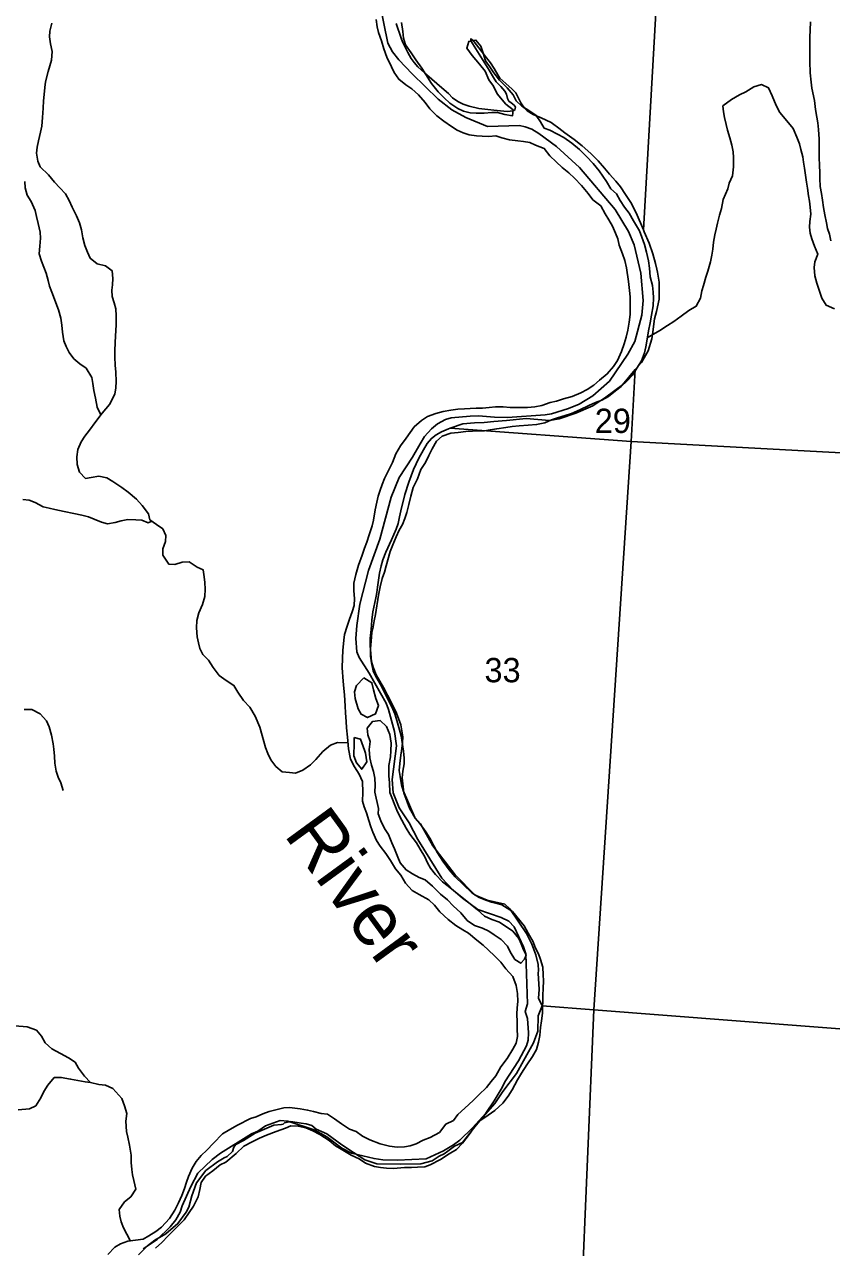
# Model space of a CAD drawing. Extents: x 1643459 to 2064572, y 425441 to 780708.
# Drawn here: x 1823182 to 1830524, y 633650 to 644767 of the extents above; entities that cross this region are included whole.
import ezdxf

# ---------------------------------------------------------------- set-up
doc = ezdxf.new("R2010")
doc.units = 0
for name, color, linetype in [('GM_X_Adjacent_County', 7, 'Continuous'), ('GM_X_City_Street', 7, 'Continuous'), ('GM_X_State_Route', 7, 'Continuous'), ('GM_X_State_Shield', 7, 'Continuous'), ('GM_X_Unincorporated_Text', 7, 'Continuous'), ('GM_X_US_Route', 7, 'Continuous')]:
    doc.layers.add(name, color=color, linetype=linetype)

msp = doc.modelspace()

# ---------------------------------------------------------------- linework, layer by layer
at = {"layer": 'GM_X_City_Street'}
for points in [[(1824262, 633638), (1824390, 633724), (1824507, 633837), (1824558, 633901), (1824599, 633970), (1824618, 634030), (1824694, 634206), (1824758, 634327), (1824888, 634450), (1824964, 634507), (1825247, 634684), (1825305, 634707), (1825376, 634755), (1825509, 634805), (1825577, 634798), (1825816, 634721), (1825933, 634655), (1826068, 634554), (1826156, 634508), (1826363, 634458), (1826443, 634447), (1826575, 634443), (1826836, 634456), (1826995, 634528), (1827084, 634583), (1827142, 634626), (1827258, 634737), (1827378, 634870), (1827455, 634983), (1827529, 635105), (1827552, 635157), (1827676, 635347), (1827748, 635483), (1827763, 635535), (1827768, 635601), (1827759, 635733), (1827736, 635796), (1827759, 635866), (1827743, 636321), (1827722, 636383), (1827638, 636565), (1827588, 636617), (1827519, 636650), (1827305, 636723), (1827167, 636825), (1827083, 636898), (1826979, 637008), (1826759, 637359), (1826683, 637509), (1826590, 637646), (1826535, 637782), (1826526, 637904), (1826565, 638209), (1826548, 638342), (1826494, 638539), (1826471, 638597), (1826319, 638871), (1826228, 639012), (1826205, 639066), (1826196, 639186), (1826205, 639305), (1826233, 639497), (1826312, 639803), (1826414, 640090), (1826518, 640470), (1826590, 640648), (1826713, 640833), (1826782, 640956), (1826821, 641023), (1826886, 641093), (1826938, 641136), (1827011, 641177), (1827065, 641191), (1827237, 641207), (1827311, 641210), (1827457, 641197), (1827575, 641196), (1827918, 641218), (1827976, 641228), (1828132, 641276), (1828227, 641315), (1828354, 641392), (1828505, 641526), (1828671, 641770), (1828734, 641887), (1828799, 642126), (1828812, 642257), (1828790, 642507), (1828728, 642763), (1828676, 642885), (1828557, 643084), (1828231, 643466), (1828022, 643657), (1827861, 643777), (1827799, 643815), (1827736, 643838), (1827684, 643848), (1827395, 643841), (1827198, 643921), (1827071, 643990), (1826945, 644087), (1826710, 644318), (1826589, 644445), (1826529, 644520), (1826488, 644598), (1826379, 645136)], [(1826379, 645136), (1826488, 644598), (1826529, 644520), (1826589, 644445), (1826710, 644318), (1826945, 644087), (1827071, 643990), (1827198, 643921), (1827395, 643841), (1827684, 643848), (1827736, 643838), (1827799, 643815), (1827861, 643777), (1828022, 643657), (1828231, 643466), (1828557, 643084), (1828676, 642885), (1828728, 642763), (1828790, 642507), (1828812, 642257), (1828799, 642126), (1828734, 641887), (1828671, 641770), (1828505, 641526), (1828354, 641392), (1828227, 641315), (1828132, 641276), (1827976, 641228), (1827918, 641218), (1827575, 641196), (1827457, 641197), (1827311, 641210), (1827237, 641207), (1827065, 641191), (1827011, 641177), (1826938, 641136), (1826886, 641093), (1826821, 641023), (1826782, 640956), (1826713, 640833), (1826590, 640648), (1826518, 640470), (1826414, 640090), (1826312, 639803), (1826233, 639497), (1826205, 639305), (1826196, 639186), (1826205, 639066), (1826228, 639012), (1826319, 638871), (1826471, 638597), (1826494, 638539), (1826548, 638342), (1826565, 638209), (1826526, 637904), (1826535, 637782), (1826590, 637646), (1826683, 637509), (1826759, 637359), (1826979, 637008), (1827083, 636898), (1827167, 636825), (1827305, 636723), (1827519, 636650), (1827588, 636617), (1827638, 636565), (1827722, 636383), (1827743, 636321), (1827759, 635866), (1827736, 635796), (1827759, 635733), (1827768, 635601), (1827763, 635535), (1827748, 635483), (1827676, 635347), (1827552, 635157), (1827529, 635105), (1827455, 634983), (1827378, 634870), (1827258, 634737), (1827142, 634626), (1827084, 634583), (1826995, 634528), (1826836, 634456), (1826575, 634443), (1826443, 634447), (1826363, 634458), (1826156, 634508), (1826068, 634554), (1825933, 634655), (1825816, 634721), (1825577, 634798), (1825509, 634805), (1825376, 634755), (1825305, 634707), (1825247, 634684), (1824964, 634507), (1824888, 634450), (1824758, 634327), (1824694, 634206), (1824618, 634030), (1824599, 633970), (1824558, 633901), (1824507, 633837), (1824390, 633724), (1824262, 633638)]]:
    msp.add_lwpolyline(points, dxfattribs=at)
at = {"layer": 'GM_X_State_Route'}
for points in [[(1829017, 646477), (1828814, 642900), (1828746, 643056), (1828697, 643148), (1828651, 643223), (1828603, 643291), (1828562, 643343), (1828504, 643407), (1828460, 643460), (1828401, 643528), (1828335, 643596), (1828257, 643665), (1828184, 643723), (1828098, 643783), (1828042, 643826), (1827986, 643868), (1827974, 643875), (1827882, 643920), (1827810, 643950), (1827754, 643982), (1827732, 644006), (1827699, 644055), (1827671, 644109), (1827651, 644145), (1827619, 644179), (1827560, 644232), (1827506, 644280), (1827488, 644310), (1827455, 644368), (1827421, 644418), (1827385, 644465), (1827345, 644515), (1827264, 644623), (1827244, 644638), (1827244, 644620), (1827410, 644353), (1827450, 644284), (1827474, 644246), (1827515, 644204), (1827551, 644162), (1827567, 644134), (1827577, 644093), (1827589, 644071), (1827611, 644055), (1827636, 644035), (1827648, 644015), (1827644, 643991), (1827628, 643981), (1827572, 643975), (1827452, 643988), (1827316, 644005), (1827228, 644024), (1827172, 644042), (1827125, 644066), (1827077, 644099), (1827039, 644139), (1826999, 644173), (1826820, 644328), (1826759, 644383), (1826727, 644421), (1826699, 644459), (1826669, 644513), (1826620, 644611), (1826610, 644643), (1826563, 644776)], [(1824220, 633583), (1824301, 633664), (1824367, 633716), (1824467, 633775), (1824578, 633868), (1824653, 633972), (1824677, 634016), (1824703, 634120), (1824748, 634237), (1824831, 634349), (1824937, 634430), (1825000, 634466), (1825026, 634478), (1825074, 634523), (1825088, 634563), (1825106, 634587), (1825173, 634623), (1825281, 634688), (1825451, 634761), (1825521, 634769), (1825535, 634772), (1825548, 634782), (1825606, 634796), (1825700, 634781), (1825746, 634775), (1825795, 634759), (1825837, 634727), (1825933, 634682), (1826070, 634583), (1826174, 634513), (1826279, 634448), (1826389, 634411), (1826607, 634408), (1826787, 634411), (1826891, 634438), (1826954, 634480), (1827000, 634501), (1827032, 634527), (1827094, 634571), (1827168, 634606), (1827279, 634746), (1827354, 634839), (1827461, 634959), (1827533, 635068), (1827658, 635231), (1827723, 635347), (1827812, 635512), (1827851, 635616), (1827856, 635756), (1827892, 635846), (1828361, 635812), (1828130, 630380)]]:
    msp.add_lwpolyline(points, dxfattribs=at)
for points in [[(1829017, 646477), (1834357, 646101), (1833985, 640693), (1828702, 640978), (1828739, 641630), (1828794, 641694), (1828856, 641802), (1828889, 641909), (1828897, 641971), (1828909, 642047), (1828914, 642093), (1828932, 642157), (1828955, 642271), (1828957, 642345), (1828955, 642425), (1828942, 642515), (1828936, 642542), (1828924, 642595), (1828899, 642683), (1828865, 642780), (1828821, 642882), (1828814, 642900)], [(1828739, 641630), (1828702, 640978), (1827056, 641097), (1827171, 641136), (1827276, 641145), (1827364, 641150), (1827452, 641158), (1827567, 641167), (1827747, 641185), (1827957, 641168), (1828045, 641184), (1828199, 641233), (1828352, 641300), (1828470, 641379), (1828621, 641493)], [(1827056, 641097), (1828702, 640978), (1828361, 635812), (1827892, 635846), (1827859, 635916), (1827863, 635994), (1827854, 636144), (1827858, 636168), (1827854, 636222), (1827835, 636310), (1827798, 636407), (1827748, 636503), (1827596, 636730), (1827552, 636772), (1827390, 636807), (1827282, 636854), (1827101, 637037), (1826897, 637302), (1826784, 637501), (1826733, 637559), (1826626, 637805), (1826612, 637855), (1826600, 637931), (1826591, 637985), (1826597, 638049), (1826606, 638125), (1826614, 638185), (1826620, 638239), (1826623, 638291), (1826605, 638401), (1826566, 638506), (1826517, 638608), (1826447, 638740), (1826382, 638855), (1826353, 638925), (1826339, 638977), (1826326, 639119), (1826328, 639185), (1826337, 639267), (1826341, 639353), (1826352, 639429), (1826379, 639555), (1826389, 639605), (1826393, 639653), (1826412, 639781), (1826426, 639846), (1826443, 639902), (1826469, 639972), (1826520, 640084), (1826564, 640180), (1826581, 640231), (1826595, 640291), (1826605, 640347), (1826642, 640495), (1826679, 640607), (1826720, 640721), (1826770, 640824), (1826811, 640902), (1826845, 640958), (1826884, 641004), (1826928, 641037), (1826976, 641065), (1827040, 641091)], [(1833985, 640693), (1833582, 635406), (1828361, 635812), (1828702, 640978)], [(1828361, 635812), (1833582, 635406), (1833207, 630031), (1828130, 630380)]]:
    msp.add_lwpolyline(points, close=True, dxfattribs=at)
at = {"layer": 'GM_X_Unincorporated_Text'}
for points in [[(1826380, 644813), (1826390, 644747), (1826403, 644693), (1826430, 644619), (1826450, 644545), (1826479, 644471), (1826522, 644383), (1826544, 644331), (1826587, 644270), (1826651, 644218), (1826707, 644182), (1826768, 644129), (1826827, 644057), (1826869, 644000), (1826934, 643938), (1826998, 643889), (1827066, 643839), (1827119, 643808), (1827173, 643782), (1827229, 643764), (1827295, 643755), (1827345, 643752), (1827407, 643748), (1827469, 643755), (1827525, 643737), (1827593, 643718), (1827669, 643709), (1827723, 643705), (1827779, 643696), (1827831, 643670), (1827910, 643639), (1827960, 643573), (1828019, 643519), (1828073, 643468), (1828134, 643418), (1828186, 643371), (1828249, 643303), (1828311, 643230), (1828354, 643172), (1828424, 643118), (1828465, 643047), (1828497, 642993), (1828532, 642933), (1828560, 642871), (1828579, 642819), (1828593, 642761), (1828622, 642683), (1828643, 642621), (1828659, 642555), (1828676, 642431), (1828687, 642349), (1828692, 642293), (1828693, 642185), (1828691, 642132), (1828682, 642060), (1828670, 641988), (1828657, 641926), (1828638, 641863), (1828612, 641795), (1828577, 641714)], [(1828100, 641213), (1828158, 641231), (1828235, 641264), (1828317, 641303), (1828377, 641332), (1828436, 641352), (1828494, 641387), (1828558, 641436), (1828611, 641478), (1828665, 641529), (1828714, 641581), (1828754, 641642), (1828795, 641710), (1828822, 641783), (1828834, 641837), (1828849, 641926), (1828858, 641984), (1828874, 642054), (1828885, 642124), (1828900, 642211), (1828906, 642283), (1828901, 642333), (1828895, 642395), (1828874, 642473), (1828869, 642551), (1828858, 642619), (1828842, 642699), (1828823, 642767), (1828799, 642835), (1828776, 642891), (1828723, 642981), (1828683, 643051), (1828642, 643108), (1828600, 643168), (1828567, 643228), (1828517, 643274), (1828476, 643341), (1828411, 643437), (1828355, 643505), (1828294, 643566), (1828232, 643630), (1828161, 643687), (1828089, 643739), (1828030, 643770), (1827962, 643806), (1827910, 643825), (1827876, 643881), (1827837, 643939), (1827769, 643986), (1827706, 644026), (1827654, 644073), (1827629, 644129), (1827573, 644191), (1827504, 644260), (1827452, 644328), (1827417, 644382), (1827377, 644438), (1827356, 644508), (1827334, 644569), (1827289, 644625), (1827223, 644614), (1827206, 644552), (1827256, 644486), (1827323, 644407), (1827372, 644343), (1827406, 644263), (1827449, 644206), (1827481, 644138), (1827562, 644042), (1827629, 643991), (1827623, 643937), (1827553, 643948), (1827485, 643967), (1827433, 643967), (1827363, 643962), (1827291, 643960), (1827237, 643965), (1827177, 643980), (1827123, 644004), (1827052, 644051), (1827000, 644101), (1826944, 644155), (1826885, 644232), (1826834, 644314), (1826798, 644370), (1826741, 644445), (1826700, 644509), (1826648, 644581), (1826631, 644643), (1826623, 644703), (1826612, 644785)], [(1828577, 641714), (1828540, 641658), (1828484, 641591), (1828413, 641534), (1828361, 641490), (1828302, 641449), (1828244, 641420), (1828166, 641386), (1828085, 641363), (1828023, 641344), (1827965, 641330), (1827889, 641305), (1827825, 641292), (1827759, 641286), (1827660, 641285), (1827600, 641286), (1827536, 641291), (1827466, 641291), (1827408, 641286), (1827348, 641280), (1827292, 641279), (1827236, 641276), (1827184, 641274), (1827124, 641271), (1827060, 641261), (1826990, 641250), (1826923, 641231), (1826847, 641203), (1826793, 641168), (1826728, 641109), (1826653, 641006), (1826603, 640938), (1826560, 640863), (1826529, 640787), (1826492, 640706), (1826458, 640639), (1826437, 640587), (1826419, 640533), (1826400, 640481), (1826388, 640424), (1826373, 640354), (1826358, 640262), (1826346, 640209), (1826317, 640129), (1826296, 640061), (1826276, 640006), (1826255, 639942), (1826220, 639853), (1826195, 639767), (1826177, 639688), (1826178, 639618), (1826183, 639548), (1826181, 639486), (1826164, 639428), (1826140, 639361), (1826119, 639299), (1826094, 639223), (1826086, 639170), (1826077, 639078), (1826074, 639008), (1826072, 638918), (1826080, 638797), (1826088, 638731), (1826093, 638675), (1826100, 638571), (1826102, 638509), (1826107, 638431), (1826113, 638375), (1826122, 638289), (1826131, 638182), (1826148, 638088), (1826185, 638018), (1826227, 637953), (1826256, 637887), (1826261, 637787)], [(1826634, 637784), (1826619, 637918), (1826625, 637979), (1826636, 638047), (1826636, 638097), (1826629, 638163), (1826620, 638221), (1826608, 638301), (1826595, 638357), (1826569, 638439), (1826550, 638501), (1826523, 638565), (1826491, 638627), (1826420, 638767), (1826379, 638840), (1826354, 638892), (1826340, 638964), (1826331, 639026), (1826329, 639094), (1826336, 639163), (1826343, 639239), (1826353, 639291), (1826364, 639345), (1826376, 639404), (1826402, 639580), (1826417, 639655), (1826437, 639731), (1826456, 639789), (1826472, 639846), (1826510, 639978), (1826532, 640037), (1826563, 640109), (1826591, 640172), (1826620, 640222), (1826642, 640278), (1826661, 640331), (1826680, 640403), (1826698, 640479), (1826717, 640558), (1826758, 640636), (1826787, 640721), (1826831, 640787), (1826862, 640848), (1826892, 640910), (1826929, 640981), (1826982, 641025), (1827060, 641052), (1827126, 641059), (1827198, 641068), (1827258, 641070), (1827314, 641073), (1827368, 641075), (1827420, 641082), (1827479, 641092), (1827561, 641103), (1827619, 641112), (1827683, 641118), (1827765, 641125), (1827841, 641130), (1827915, 641147), (1827978, 641173), (1828032, 641192), (1828100, 641213)], [(1826269, 638827), (1826202, 638758), (1826184, 638700), (1826189, 638640), (1826219, 638548)], [(1826219, 638548), (1826244, 638498), (1826304, 638467), (1826376, 638501), (1826403, 638578), (1826379, 638642), (1826356, 638718), (1826343, 638784), (1826269, 638827)], [(1826506, 637787), (1826503, 637873), (1826498, 637939), (1826497, 638031), (1826511, 638111), (1826516, 638166), (1826518, 638234), (1826505, 638314), (1826476, 638386), (1826418, 638439), (1826348, 638431), (1826300, 638372), (1826307, 638310), (1826328, 638250), (1826318, 638178), (1826323, 638102), (1826338, 638034), (1826356, 637976), (1826369, 637916), (1826373, 637852), (1826369, 637788)], [(1826180, 638287), (1826180, 638235)], [(1826274, 638171), (1826238, 638272), (1826180, 638287)], [(1826180, 638235), (1826178, 638119), (1826202, 638055), (1826251, 637997), (1826296, 638064), (1826285, 638144), (1826274, 638171)], [(1826261, 637787), (1826256, 637706), (1826272, 637655), (1826293, 637601), (1826316, 637533), (1826332, 637474), (1826351, 637424), (1826384, 637351), (1826419, 637297), (1826469, 637232), (1826512, 637169), (1826557, 637091), (1826606, 637036), (1826647, 636963), (1826709, 636894), (1826774, 636859), (1826862, 636810), (1826913, 636763), (1826962, 636701), (1827036, 636632), (1827105, 636577), (1827169, 636538), (1827220, 636507), (1827297, 636444), (1827355, 636397), (1827456, 636304), (1827515, 636243), (1827560, 636184), (1827624, 636113), (1827655, 636031), (1827666, 635960), (1827669, 635886), (1827664, 635828), (1827661, 635770), (1827664, 635702), (1827664, 635638), (1827667, 635567), (1827654, 635509), (1827625, 635454), (1827574, 635368), (1827515, 635291), (1827470, 635211), (1827427, 635159), (1827386, 635104), (1827315, 635037), (1827263, 634985), (1827188, 634916), (1827125, 634858), (1827084, 634805), (1827014, 634772), (1826959, 634696), (1826872, 634649), (1826808, 634626), (1826745, 634593), (1826691, 634573), (1826639, 634564), (1826573, 634563), (1826503, 634570), (1826417, 634591), (1826323, 634630), (1826257, 634661), (1826200, 634704), (1826138, 634726), (1826067, 634773), (1826003, 634820), (1825938, 634861), (1825880, 634868), (1825812, 634887), (1825758, 634899), (1825690, 634910), (1825594, 634922), (1825542, 634920), (1825482, 634905), (1825409, 634886), (1825351, 634864), (1825289, 634837), (1825238, 634822), (1825121, 634763), (1825051, 634724), (1824984, 634683), (1824903, 634597), (1824842, 634536), (1824788, 634486), (1824745, 634433), (1824706, 634371), (1824675, 634297), (1824656, 634244), (1824638, 634186), (1824613, 634124), (1824582, 634056), (1824551, 633990), (1824502, 633915), (1824429, 633835), (1824378, 633796), (1824314, 633755), (1824261, 633725), (1824193, 633718), (1824123, 633709), (1824056, 633684), (1824004, 633652), (1823939, 633587)], [(1824374, 633644), (1824433, 633695), (1824488, 633757), (1824569, 633834), (1824634, 633903), (1824681, 633967), (1824720, 634026), (1824763, 634110), (1824778, 634176), (1824790, 634240), (1824829, 634298), (1824896, 634347), (1824963, 634402), (1825013, 634426), (1825108, 634505), (1825179, 634572), (1825252, 634611), (1825320, 634644), (1825385, 634670), (1825473, 634705), (1825556, 634736), (1825606, 634755), (1825672, 634752), (1825742, 634739), (1825806, 634710), (1825869, 634676), (1825953, 634622), (1826010, 634574), (1826062, 634545), (1826153, 634488), (1826227, 634455), (1826284, 634416), (1826366, 634385), (1826422, 634376), (1826474, 634371), (1826538, 634367), (1826638, 634377), (1826704, 634377), (1826758, 634380), (1826823, 634383), (1826873, 634401), (1826966, 634450), (1827046, 634503), (1827111, 634540), (1827168, 634599), (1827227, 634677), (1827265, 634728), (1827316, 634794), (1827371, 634831), (1827460, 634896), (1827533, 634962), (1827582, 635025), (1827618, 635083), (1827668, 635174), (1827704, 635236), (1827751, 635312), (1827804, 635385), (1827841, 635449), (1827858, 635517), (1827871, 635577), (1827878, 635651), (1827885, 635709), (1827896, 635779), (1827898, 635945), (1827901, 636003), (1827905, 636074), (1827902, 636130), (1827897, 636198), (1827878, 636268), (1827858, 636319), (1827829, 636377), (1827810, 636430), (1827765, 636506), (1827728, 636575), (1827621, 636703), (1827524, 636764), (1827430, 636789), (1827378, 636806), (1827320, 636833), (1827253, 636873), (1827172, 636951), (1827099, 637020), (1827047, 637082), (1826988, 637163), (1826939, 637238), (1826906, 637301), (1826869, 637371), (1826832, 637428), (1826778, 637503), (1826737, 637553), (1826684, 637644), (1826634, 637784)], [(1826369, 637788), (1826402, 637642), (1826399, 637592), (1826424, 637527), (1826458, 637459), (1826493, 637404), (1826524, 637328), (1826549, 637273), (1826580, 637199), (1826600, 637148), (1826653, 637083), (1826711, 637047), (1826774, 637014), (1826828, 636991), (1826895, 636936), (1826968, 636861), (1827030, 636810), (1827081, 636757), (1827152, 636692), (1827208, 636623), (1827277, 636576), (1827349, 636554), (1827405, 636525), (1827456, 636492), (1827520, 636449), (1827575, 636390), (1827602, 636338), (1827642, 636269), (1827699, 636234), (1827730, 636272), (1827746, 636306), (1827721, 636357), (1827701, 636409), (1827678, 636459), (1827624, 636525)], [(1827624, 636525), (1827504, 636608), (1827434, 636633), (1827366, 636662), (1827303, 636718), (1827236, 636773), (1827133, 636857), (1827037, 636934), (1826986, 636975), (1826921, 637040), (1826877, 637097), (1826848, 637147), (1826825, 637200), (1826783, 637270), (1826748, 637327), (1826689, 637408), (1826654, 637462), (1826597, 637567), (1826570, 637624), (1826506, 637787)]]:
    msp.add_lwpolyline(points, dxfattribs=at)
at = {"layer": 'GM_X_US_Route'}
for points in [[(1823587, 643168), (1823554, 643228), (1823504, 643282), (1823455, 643333), (1823399, 643401), (1823326, 643472), (1823304, 643526), (1823291, 643598), (1823297, 643653), (1823310, 643711), (1823329, 643787), (1823339, 643843), (1823346, 643922), (1823351, 644006), (1823355, 644072), (1823362, 644132), (1823366, 644195), (1823373, 644245), (1823398, 644341), (1823429, 644442), (1823433, 644522), (1823420, 644592), (1823409, 644656), (1823413, 644708), (1823432, 644779)], [(1830332, 644791), (1830330, 644715), (1830328, 644653)], [(1830328, 644653), (1830327, 644432), (1830331, 644328), (1830339, 644244), (1830346, 644188), (1830368, 644077), (1830378, 643995), (1830392, 643925), (1830400, 643873), (1830405, 643813), (1830411, 643725), (1830411, 643618), (1830413, 643558), (1830415, 643484), (1830418, 643422), (1830418, 643366), (1830422, 643296), (1830432, 643232), (1830442, 643171), (1830452, 643105), (1830463, 643037), (1830477, 642963), (1830489, 642913), (1830507, 642861), (1830519, 642800)], [(1828848, 641920), (1828962, 641985), (1829032, 642032), (1829089, 642066), (1829157, 642117), (1829226, 642166), (1829294, 642206), (1829331, 642279), (1829343, 642345), (1829360, 642396), (1829382, 642470), (1829399, 642524), (1829422, 642609), (1829436, 642671), (1829443, 642725), (1829451, 642789), (1829464, 642856), (1829475, 642908), (1829487, 642962), (1829506, 643034), (1829524, 643095), (1829539, 643177), (1829580, 643274), (1829593, 643326), (1829623, 643390), (1829632, 643473), (1829633, 643559), (1829629, 643611), (1829616, 643669), (1829600, 643737), (1829577, 643807), (1829565, 643857), (1829550, 643923), (1829540, 643973), (1829535, 644027), (1829614, 644086), (1829686, 644127), (1829746, 644156), (1829817, 644200), (1829887, 644221), (1829951, 644190), (1829984, 644118), (1830021, 644032), (1830055, 643968), (1830118, 643890), (1830175, 643821), (1830209, 643743), (1830232, 643683), (1830246, 643631), (1830263, 643565), (1830269, 643515), (1830278, 643461), (1830286, 643397), (1830297, 643335), (1830305, 643279), (1830314, 643211), (1830323, 643161), (1830329, 643107), (1830336, 643044), (1830328, 642976), (1830323, 642926), (1830331, 642870), (1830344, 642818), (1830370, 642752), (1830399, 642680), (1830372, 642610), (1830366, 642558), (1830371, 642481), (1830391, 642417), (1830412, 642352), (1830435, 642278), (1830475, 642216), (1830551, 642182)], [(1823878, 641220), (1823844, 641290), (1823827, 641372), (1823813, 641440), (1823804, 641504), (1823794, 641558), (1823743, 641642), (1823687, 641684), (1823632, 641729), (1823588, 641785), (1823561, 641841), (1823541, 641893), (1823528, 641969), (1823523, 642035), (1823513, 642099), (1823492, 642173), (1823431, 642333), (1823410, 642389), (1823396, 642441), (1823379, 642507), (1823357, 642560), (1823336, 642616), (1823314, 642682), (1823321, 642753), (1823328, 642825), (1823326, 642879), (1823307, 642957), (1823290, 643021), (1823280, 643077), (1823243, 643159), (1823207, 643217), (1823188, 643281), (1823186, 643339)], [(1826126, 638238), (1826029, 638240), (1825965, 638217), (1825896, 638158), (1825834, 638087), (1825783, 638039), (1825715, 637990), (1825648, 637963), (1825594, 637967), (1825525, 637974), (1825469, 638022), (1825423, 638083), (1825396, 638141), (1825376, 638195), (1825359, 638249), (1825345, 638303), (1825324, 638381), (1825281, 638481), (1825232, 638561), (1825174, 638622), (1825123, 638698), (1825087, 638760), (1825018, 638805), (1824954, 638849), (1824899, 638922), (1824857, 638988), (1824804, 639040), (1824776, 639096), (1824765, 639146), (1824753, 639202), (1824746, 639284), (1824751, 639350), (1824767, 639420), (1824800, 639495), (1824823, 639569), (1824825, 639635), (1824822, 639694), (1824818, 639746), (1824809, 639810), (1824753, 639835), (1824680, 639883), (1824617, 639880), (1824549, 639859), (1824495, 639863), (1824440, 639944), (1824440, 640001), (1824465, 640069), (1824468, 640121), (1824440, 640183), (1824382, 640223), (1824323, 640266), (1824309, 640318), (1824254, 640394), (1824200, 640453), (1824125, 640515), (1824067, 640558), (1823986, 640612), (1823932, 640647), (1823858, 640661), (1823788, 640648), (1823736, 640641), (1823682, 640699), (1823661, 640769), (1823658, 640837), (1823668, 640905), (1823699, 640974), (1823731, 641024), (1823774, 641079), (1823831, 641158), (1823889, 641234), (1823954, 641313), (1824003, 641408), (1824012, 641464), (1824016, 641522), (1824013, 641606), (1824008, 641671), (1824004, 641743), (1824003, 641801), (1824007, 641875), (1824010, 641933), (1824012, 641985), (1824015, 642036), (1824016, 642120), (1824014, 642184), (1823999, 642238), (1823981, 642296), (1823978, 642352), (1823982, 642402), (1823987, 642458), (1823979, 642528), (1823920, 642572), (1823842, 642593), (1823778, 642643), (1823755, 642697), (1823731, 642757), (1823712, 642829), (1823701, 642901), (1823681, 642963), (1823656, 643028), (1823617, 643106), (1823587, 643168)], [(1824340, 640253), (1824307, 640238), (1824251, 640261), (1824195, 640265), (1824123, 640268), (1824063, 640256), (1824008, 640239), (1823938, 640228), (1823884, 640242), (1823817, 640271), (1823765, 640293), (1823703, 640308), (1823631, 640322), (1823543, 640339), (1823457, 640360), (1823407, 640370), (1823353, 640383), (1823280, 640421), (1823224, 640444), (1823168, 640450)], [(1823534, 637805), (1823512, 637873), (1823487, 637926), (1823469, 637980), (1823458, 638054), (1823454, 638115), (1823449, 638179), (1823442, 638229), (1823428, 638307), (1823405, 638383), (1823383, 638437), (1823326, 638500), (1823250, 638542), (1823178, 638539)], [(1824142, 633713), (1824084, 633830), (1824063, 633884), (1824050, 633934), (1824044, 633997), (1824091, 634064), (1824148, 634112), (1824195, 634179), (1824178, 634260), (1824165, 634310), (1824159, 634360), (1824152, 634424), (1824153, 634488), (1824138, 634579), (1824121, 634653), (1824110, 634705), (1824103, 634798), (1824112, 634868), (1824093, 634938), (1824069, 635005), (1823986, 635096), (1823919, 635125), (1823857, 635133), (1823783, 635150), (1823728, 635207), (1823674, 635280), (1823643, 635335), (1823582, 635375), (1823510, 635414), (1823430, 635455), (1823369, 635510), (1823338, 635571), (1823290, 635626), (1823205, 635657), (1823093, 635666)], [(1823783, 635150), (1823735, 635155), (1823601, 635181), (1823517, 635196), (1823453, 635195), (1823394, 635127), (1823359, 635069), (1823331, 635010), (1823284, 634938), (1823229, 634911), (1823123, 634900)]]:
    msp.add_lwpolyline(points, dxfattribs=at)

# ---------------------------------------------------------------- texts
at = {"layer": 'GM_X_Adjacent_County'}
for s, p in [('29', (1828370, 641054)), ('33', (1827367, 638788))]:
    msp.add_text(s, height=221, rotation=0, dxfattribs=at).set_placement(p)
at = {"layer": 'GM_X_State_Shield'}
msp.add_text('River', height=500, rotation=306.1163, dxfattribs=at).set_placement((1825534, 637405))

doc.saveas('drawing.dxf')
